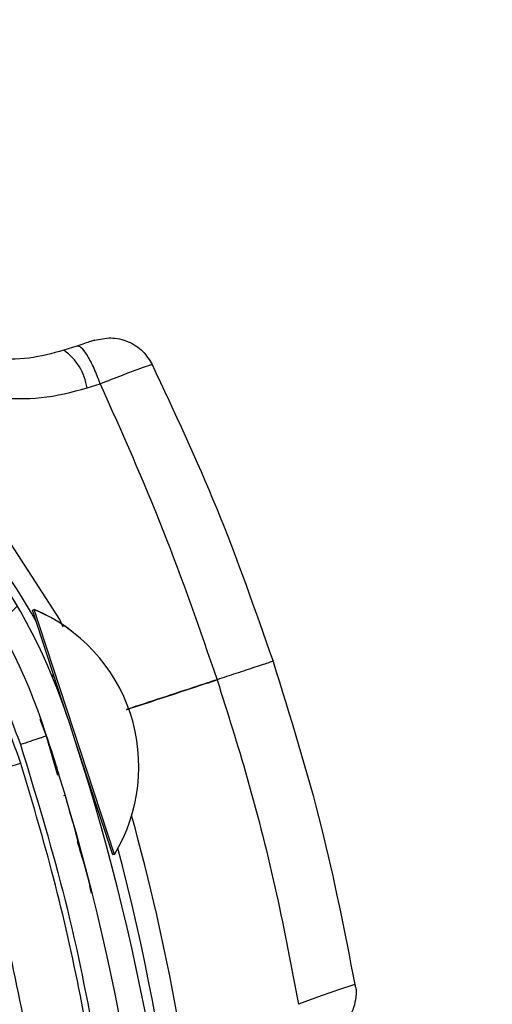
# Model space of a CAD drawing. Header units: inches. Extents: x 170 to 284, y 215 to 248.
# Tile 863 of 1056: x 236.0198 to 236.064, y 224.8855 to 224.9776. Entities that reach past the tile are written whole.
import ezdxf

# ---------------------------------------------------------------- set-up
doc = ezdxf.new("R2010")
doc.units = ezdxf.units.IN
doc.header["$LTSCALE"] = 0.25
doc.header["$MEASUREMENT"] = 0
doc.layers.add('RH TOP OF HOOD', color=7, linetype='Continuous')
pattern_1 = [(45, (225.4196035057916, 218.4993357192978), (-0.03026527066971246, 0.03026527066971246), [])]

msp = doc.modelspace()

# ---------------------------------------------------------------- hatches: boundary and pattern name
at = {"layer": 'RH TOP OF HOOD'}
h = msp.add_hatch(dxfattribs=at)
h.set_pattern_fill('ANSI31', color=256, scale=0.34241245, angle=2.8e-322, style=0)
h.set_pattern_definition([(45, (225.4529552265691, 218.4993357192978), (-0.03026527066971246, 0.03026527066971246), [])])
edge = h.paths.add_edge_path(flags=0)
edge.add_arc((235.7395956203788, 224.3915581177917), 0.021400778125, 89.9999999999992, 390.52248781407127, ccw=False)
edge.add_line((235.7395956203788, 224.4129588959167), (235.8123582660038, 224.4129588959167))
edge.add_arc((235.8123582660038, 224.8238538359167), 0.4108949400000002, 270, 450.0000000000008)
edge.add_line((235.8123582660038, 225.2347487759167), (235.3287006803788, 225.2347487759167))
edge.add_arc((235.3287006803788, 225.2390289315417), 0.004280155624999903, 180.0000000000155, 269.9999999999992, ccw=False)
edge.add_line((235.3244205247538, 225.2390289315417), (235.3244205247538, 225.2818304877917))
edge.add_arc((235.3287006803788, 225.2818304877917), 0.004280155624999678, 360, 540, ccw=False)
edge.add_line((235.3329808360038, 225.2818304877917), (235.3329808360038, 225.2390289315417))
edge.add_line((235.3329808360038, 225.2390289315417), (235.3297484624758, 225.2390289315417))
edge.add_line((235.3297484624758, 225.2390289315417), (235.3297484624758, 225.2818304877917))
edge.add_arc((235.3287006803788, 225.2818304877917), 0.001047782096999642, 360, 540.0000000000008)
edge.add_line((235.3276528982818, 225.2818304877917), (235.3276528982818, 225.2390289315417))
edge.add_arc((235.3287006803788, 225.2390289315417), 0.001047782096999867, 180, 270)
edge.add_line((235.3287006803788, 225.2379811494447), (235.8123582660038, 225.2379811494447))
edge.add_arc((235.8123582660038, 224.8238538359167), 0.4141273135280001, 269.9999999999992, 450, ccw=False)
edge.add_line((235.8123582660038, 224.4097265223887), (235.7395956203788, 224.4097265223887))
edge.add_arc((235.7395956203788, 224.3915581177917), 0.018168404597, 450.0000000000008, 750.5224878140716)
edge.add_arc((235.754343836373, 224.4002532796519), 0.001047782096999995, 390.5224878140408, 495.0000000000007)
edge.add_line((235.753602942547, 224.4009941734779), (235.7449077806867, 224.3922990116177))
edge.add_line((235.7449077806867, 224.3922990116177), (235.7426221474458, 224.3945846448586))
edge.add_line((235.7426221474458, 224.3945846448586), (235.751317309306, 224.4032798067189))
edge.add_arc((235.754343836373, 224.4002532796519), 0.004280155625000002, 390.522487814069, 495.0000000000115, ccw=False)
h = msp.add_hatch(dxfattribs=at)
h.set_pattern_fill('ANSI31', color=256, scale=0.34241245, style=0)
h.set_pattern_definition(pattern_1)
edge = h.paths.add_edge_path(flags=0)
edge.add_line((235.7790065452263, 225.2304686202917), (235.4365940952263, 225.2304686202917))
edge.add_line((235.4365940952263, 225.2304686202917), (235.4365940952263, 225.2347487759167))
edge.add_line((235.4365940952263, 225.2347487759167), (235.7790065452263, 225.2347487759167))
edge.add_arc((235.7790065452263, 224.8238538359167), 0.4108949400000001, 269.9999999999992, 450, ccw=False)
edge.add_line((235.7790065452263, 224.4129588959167), (235.7062438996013, 224.4129588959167))
edge.add_line((235.7062438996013, 224.4129588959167), (235.7062438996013, 224.4172390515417))
edge.add_line((235.7062438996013, 224.4172390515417), (235.7790065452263, 224.4172390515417))
edge.add_arc((235.7790065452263, 224.8238538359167), 0.406614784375, 270, 450.0000000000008)
h = msp.add_hatch(dxfattribs=at)
h.set_pattern_fill('ANSI31', color=256, scale=0.34241245, angle=2.8e-322, style=0)
h.set_pattern_definition(pattern_1)
edge = h.paths.add_edge_path(flags=0)
edge.add_arc((235.9673115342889, 224.9880571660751), 0.001712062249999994, 288.1322229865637, 310.3426432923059)
edge.add_line((235.9684198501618, 224.9867522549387), (235.9699825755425, 224.9849123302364))
edge.add_arc((235.9673115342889, 224.9880571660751), 0.004126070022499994, 288.1322229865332, 310.3426432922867, ccw=False)
edge.add_arc((235.9645409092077, 224.9965177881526), 0.01302879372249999, 239.6083903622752, 288.1322229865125, ccw=False)
edge.add_arc((235.9675956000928, 225.0008329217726), 0.01830194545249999, 198.1322229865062, 238.19359599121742, ccw=False)
edge.add_arc((235.9613802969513, 224.9987975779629), 0.01176186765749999, 130.2730806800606, 198.1322229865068, ccw=False)
edge.add_arc((235.9645728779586, 224.9964201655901), 0.01566536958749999, 433.3892910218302, 493.5630227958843, ccw=False)
edge.add_arc((235.9621196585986, 224.9870775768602), 0.02532140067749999, 410.98647118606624, 434.1131563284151, ccw=False)
edge.add_arc((235.9678823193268, 224.9956663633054), 0.01504902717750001, 370.2879413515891, 407.4468726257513, ccw=False)
edge.add_arc((235.9556543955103, 224.9930672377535), 0.02754708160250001, 291.4407261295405, 371.0647967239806, ccw=False)
edge.add_arc((235.9699774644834, 224.9597815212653), 0.008748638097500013, 479.0908419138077, 626.0736552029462)
edge.add_arc((235.9705089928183, 224.8943440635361), 0.05672062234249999, 377.70285871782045, 451.14212272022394, ccw=False)
edge.add_arc((235.8204128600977, 224.8439305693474), 0.2150521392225, 361.5582505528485, 378.3382766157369, ccw=False)
edge.add_arc((236.00653812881, 224.8500071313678), 0.02884824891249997, 303.2910664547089, 359.5459797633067, ccw=False)
edge.add_arc((236.0399792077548, 224.8035616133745), 0.0284373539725, 488.2528168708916, 541.8512905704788)
edge.add_arc((236.0264763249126, 224.8035355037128), 0.01494630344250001, 183.423663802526, 238.6794151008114)
edge.add_arc((236.0291656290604, 224.8063257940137), 0.0187470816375, 236.0900975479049, 269.5718389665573)
edge.add_arc((236.0285530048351, 224.8010448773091), 0.0134739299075, 272.0097804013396, 310.4058687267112)
edge.add_arc((236.03317810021, 224.795173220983), 0.006011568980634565, 313.1147555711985, 333.8497966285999)
edge.add_arc((236.0216122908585, 224.7990241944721), 0.01816498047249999, 339.0314830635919, 378.1322229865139)
edge.add_arc((236.0284784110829, 224.8012726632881), 0.01094007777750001, 378.1322229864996, 468.1322229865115)
edge.add_arc((236.0256545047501, 224.8098959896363), 0.001866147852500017, 468.1322229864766, 483.774469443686)
edge.add_line((236.0246170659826, 224.8114471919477), (236.0232750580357, 224.813453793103))
edge.add_arc((236.0256545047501, 224.8098959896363), 0.004280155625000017, 468.13222298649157, 483.7744694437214, ccw=False)
edge.add_arc((236.0284784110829, 224.8012726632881), 0.01335408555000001, 378.1322229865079, 468.13222298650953, ccw=False)
edge.add_arc((236.0216122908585, 224.7990241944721), 0.020578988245, 338.7435812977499, 378.13222298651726, ccw=False)
edge.add_arc((236.03317810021, 224.795173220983), 0.008425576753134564, 312.7098901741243, 334.631933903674, ccw=False)
edge.add_arc((236.0285530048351, 224.8010448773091), 0.01588793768, 271.82252524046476, 310.60280367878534, ccw=False)
edge.add_arc((236.0291656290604, 224.8063257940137), 0.02116108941, 236.2367537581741, 269.7093947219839, ccw=False)
edge.add_arc((236.0264763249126, 224.8035355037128), 0.01736031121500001, 183.3124711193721, 238.498076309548, ccw=False)
edge.add_arc((236.0399792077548, 224.8035616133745), 0.030851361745, 128.0503802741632, 181.9117605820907, ccw=False)
edge.add_arc((236.00653812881, 224.8500071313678), 0.02643424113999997, 303.0739325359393, 359.4558360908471)
edge.add_arc((235.8204128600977, 224.8439305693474), 0.21263813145, 361.5698914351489, 378.3419125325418)
edge.add_arc((235.9705089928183, 224.8943440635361), 0.05430661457, 377.6888496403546, 451.2467578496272)
edge.add_arc((235.9699774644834, 224.9597815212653), 0.01116264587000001, 118.193261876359, 266.66131017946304, ccw=False)
edge.add_arc((235.9556543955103, 224.9930672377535), 0.02513307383, 291.1036231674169, 371.1028807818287)
edge.add_arc((235.9678823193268, 224.9956663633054), 0.01263501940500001, 370.2152702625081, 407.1149197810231)
edge.add_arc((235.9621196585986, 224.9870775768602), 0.022907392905, 411.1765293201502, 434.1519381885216)
edge.add_arc((235.9645728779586, 224.9964201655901), 0.01325136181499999, 433.3244634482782, 493.8674727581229)
edge.add_arc((235.9613802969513, 224.9987975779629), 0.009347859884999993, 489.8547471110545, 558.132222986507)
edge.add_arc((235.9675956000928, 225.0008329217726), 0.01588793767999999, 198.1322229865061, 238.0844018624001)
edge.add_arc((235.9645409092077, 224.9965177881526), 0.01061478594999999, 239.7667243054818, 288.1322229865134)

# ---------------------------------------------------------------- linework, layer by layer
for p, q in [((236.0251827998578, 224.9470502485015), (236.0239646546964, 224.9466513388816)), ((236.0261328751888, 224.9431281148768), (236.0273604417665, 224.9435227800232)), ((236.0210263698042, 224.9223407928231), (236.0211890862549, 224.9223940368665)), ((236.0215288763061, 224.9208051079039), (236.0210263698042, 224.9223407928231)), ((236.0211890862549, 224.9223940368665), (236.0211905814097, 224.9223945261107)), ((236.0216915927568, 224.9208583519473), (236.0211890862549, 224.9223940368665)), ((236.0243140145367, 224.912293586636), (236.0215288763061, 224.9208051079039)), ((236.0286858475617, 224.8994835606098), (236.0216915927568, 224.9208583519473)), ((236.0223425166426, 224.9105593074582), (236.0217347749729, 224.9120894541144)), ((236.0222262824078, 224.9108977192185), (236.022310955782, 224.9106365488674)), ((236.0233846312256, 224.9068739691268), (236.0223425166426, 224.9105593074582)), ((236.028523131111, 224.8994303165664), (236.0250553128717, 224.9100281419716)), ((236.0240837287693, 224.9050300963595), (236.0239210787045, 224.9049768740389)), ((236.0253685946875, 224.9004351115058), (236.0253691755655, 224.9004329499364)), ((236.0286858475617, 224.8994835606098), (236.028523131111, 224.8994303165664)), ((236.0286873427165, 224.899484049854), (236.0286858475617, 224.8994835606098))]:
    msp.add_line(p, q, dxfattribs=at)
at = {"layer": 'RH TOP OF HOOD', "flags": 128}
for points in [[(236.0239088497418, 224.9207289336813), (236.0235920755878, 224.9214616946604), (236.0179677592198, 224.9300949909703), (236.0111752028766, 224.9374295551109), (236.0030101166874, 224.9436912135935), (236.0030100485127, 224.9436912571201), (236.0030100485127, 224.9436912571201)], [(236.0511602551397, 224.8873069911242), (236.05087714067, 224.8872139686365), (236.0498142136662, 224.8868665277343), (236.0480225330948, 224.8862500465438), (236.0458839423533, 224.8854558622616), (236.0458838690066, 224.8854558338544), (236.0458838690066, 224.8854558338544)]]:
    msp.add_lwpolyline(points, dxfattribs=at)
at = {"layer": 'RH TOP OF HOOD'}
for centre, radius, start, end in [((235.7790065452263, 224.8238538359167), 0.4141273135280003, 269.9999999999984, 90), ((235.7790065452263, 224.8238538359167), 0.4108949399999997, 269.9999999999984, 90), ((235.7790065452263, 224.8238538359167), 0.406614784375, 269.9999999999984, 90), ((235.9705089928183, 224.8943440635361), 0.05672062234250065, 17.70285871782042, 91.14212272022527), ((235.9705089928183, 224.8943440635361), 0.05430661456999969, 17.6888496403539, 91.2467578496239), ((236.0209067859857, 224.9423407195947), 0.00528507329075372, 8.568095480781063, 54.64885861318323), ((235.9707754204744, 224.8932028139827), 0.05786770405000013, 29.0258852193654, 57.44357690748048), ((236.0150347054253, 224.9076984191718), 0.01593228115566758, 328.9616997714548, 67.27654169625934), ((236.0150362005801, 224.9076989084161), 0.01593228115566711, 328.9616997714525, 67.2765416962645), ((236.0224198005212, 224.9163207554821), 0.0005478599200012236, 332.6973279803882, 18.11912073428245), ((235.8204128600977, 224.8439305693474), 0.2150521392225, 1.558250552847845, 18.3382766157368), ((235.8204128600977, 224.8439305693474), 0.2126381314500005, 1.569891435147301, 18.34191253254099), ((236.0260883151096, 224.9051095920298), 0.0005478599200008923, 18.11912073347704, 47.41429611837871), ((235.8200157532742, 224.8452562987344), 0.2180957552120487, 5.31144618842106, 15.38515762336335), ((235.8200157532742, 224.8452562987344), 0.2160622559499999, 359.2252016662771, 14.69152912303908)]:
    msp.add_arc(centre, radius, start, end, dxfattribs=at)
for points, knots in [([(236.0268198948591, 224.9475863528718), (236.0268209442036, 224.9475866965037), (236.026903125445, 224.9476136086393), (236.0268076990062, 224.9475823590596), (236.0265017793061, 224.9474821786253), (236.0259256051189, 224.9472934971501), (236.0254294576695, 224.9471310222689), (236.025182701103, 224.947050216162)], [0, 0, 0, 0, 0.003230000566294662, 0.2529631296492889, 0.5032304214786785, 0.7529340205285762, 1, 1, 1, 1]), ([(236.0268202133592, 224.947586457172), (236.0273274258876, 224.9476973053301), (236.0283765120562, 224.9479265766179), (236.0299938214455, 224.9475405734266), (236.0313955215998, 224.946656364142), (236.0319568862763, 224.9457507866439), (236.0322285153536, 224.9453126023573)], [0, 0, 0, 0, 0.2415860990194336, 0.4996813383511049, 0.75790942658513, 0.9999999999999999, 0.9999999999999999, 0.9999999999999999, 0.9999999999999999]), ([(236.0239646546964, 224.9466513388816), (236.0228923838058, 224.9463567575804), (236.0207052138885, 224.9457558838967), (236.0184035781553, 224.9458241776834), (236.0172303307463, 224.9458589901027)], [0, 0, 0, 0, 0.4902549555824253, 1, 1, 1, 1]), ([(236.0273559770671, 224.9435201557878), (236.0271720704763, 224.9440083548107), (236.0267909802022, 224.9450199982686), (236.0261553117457, 224.9462263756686), (236.0255720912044, 224.9469998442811), (236.0253094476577, 224.9470338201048), (236.025182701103, 224.947050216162)], [0, 0, 0, 0, 0.241290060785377, 0.4999999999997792, 0.7587099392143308, 1, 1, 1, 1]), ([(236.0273559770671, 224.9435201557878), (236.0280769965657, 224.9438044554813), (236.0295281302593, 224.9443766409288), (236.0311669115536, 224.9449895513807), (236.032124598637, 224.9453219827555), (236.0321300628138, 224.9452871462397), (236.0321321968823, 224.9452735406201)], [0, 0, 0, 0, 0.2719162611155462, 0.5472623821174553, 0.8231804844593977, 1, 1, 1, 1]), ([(236.0322068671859, 224.9453071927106), (236.0342857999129, 224.940875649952), (236.0385329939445, 224.931822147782), (236.0418277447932, 224.922374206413), (236.0435097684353, 224.9175508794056)], [0, 0, 0, 0, 0.4894838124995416, 1, 1, 1, 1]), ([(236.0175955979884, 224.9421878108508), (236.0190195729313, 224.9421301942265), (236.0219262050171, 224.942012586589), (236.0247119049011, 224.9427513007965), (236.0261328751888, 224.9431281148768)], [0, 0, 0, 0, 0.4899054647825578, 1, 1, 1, 1]), ([(236.0273558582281, 224.9435204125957), (236.0293763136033, 224.9389836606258), (236.0334134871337, 224.9299185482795), (236.0366592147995, 224.9205208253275), (236.038280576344, 224.9158263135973)], [0, 0, 0, 0, 0.5004628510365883, 1, 1, 1, 1]), ([(235.9874666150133, 224.9423206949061), (235.9893208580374, 224.9416215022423), (235.9930323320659, 224.9402219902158), (235.9982495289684, 224.9373293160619), (236.0031322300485, 224.9339027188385), (236.0075824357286, 224.9299155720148), (236.0115583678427, 224.9254561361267), (236.0149745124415, 224.920560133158), (236.0178494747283, 224.9153326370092), (236.019220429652, 224.9116100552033), (236.0199037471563, 224.9097546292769)], [0, 0, 0, 0, 0.1247413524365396, 0.2496837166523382, 0.3746881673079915, 0.4999855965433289, 0.6253465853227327, 0.7503062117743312, 0.8755465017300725, 1, 1, 1, 1]), ([(236.0199399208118, 224.9080013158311), (236.0189160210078, 224.9108620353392), (236.0168342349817, 224.9166784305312), (236.0119238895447, 224.9243165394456), (236.0059475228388, 224.930952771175), (235.9997041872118, 224.9358321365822), (235.9934581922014, 224.9394528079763), (235.9894683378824, 224.9409878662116), (235.9874578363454, 224.9417613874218)], [0, 0, 0, 0, 0.1870908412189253, 0.3803918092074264, 0.5558755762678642, 0.7364481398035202, 0.8671952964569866, 1, 1, 1, 1]), ([(236.0434706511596, 224.9175379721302), (236.043475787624, 224.9175397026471), (236.0434899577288, 224.9175444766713), (236.0430762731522, 224.9174081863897), (236.0419985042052, 224.9170528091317), (236.0402031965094, 224.9164606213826), (236.0388789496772, 224.9160237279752), (236.038280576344, 224.9158263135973)], [0, 0, 0, 0, 0.09013511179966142, 0.2486582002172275, 0.5414135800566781, 0.792783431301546, 1, 1, 1, 1]), ([(236.0435128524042, 224.9175415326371), (236.0451085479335, 224.9124043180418), (236.0481968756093, 224.9024616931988), (236.0501904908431, 224.8922438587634), (236.0511540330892, 224.8873054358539)], [0, 0, 0, 0, 0.5166859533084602, 1, 1, 1, 1]), ([(236.0382805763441, 224.9158263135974), (236.0376747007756, 224.9156266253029), (236.0348494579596, 224.9146954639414), (236.0320247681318, 224.9137644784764), (236.0298058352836, 224.9130331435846)], [0, 0, 0, 0, 0.2144507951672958, 0.9999999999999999, 0.9999999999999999, 0.9999999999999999, 0.9999999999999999]), ([(236.0298094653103, 224.9130239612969), (236.0319094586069, 224.9137161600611), (236.0347339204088, 224.91464715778), (236.0375589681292, 224.9155783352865), (236.0382835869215, 224.9158171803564)], [0, 0, 0, 0, 0.7435021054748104, 1, 1, 1, 1]), ([(236.038283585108, 224.9158171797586), (236.0392510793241, 224.9127538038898), (236.0413419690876, 224.9061334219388), (236.0438973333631, 224.8959998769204), (236.0452355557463, 224.8888948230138), (236.0458833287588, 224.8854555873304)], [0, 0, 0, 0, 0.3076441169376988, 0.6648617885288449, 1, 1, 1, 1]), ([(236.0223425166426, 224.9105593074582), (236.0223099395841, 224.910548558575), (236.0222598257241, 224.9105320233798), (236.021955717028, 224.9104316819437), (236.0216409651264, 224.910327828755), (236.0212502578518, 224.9101989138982), (236.0206824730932, 224.9100115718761), (236.0202105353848, 224.9098558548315), (236.0199037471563, 224.9097546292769)], [0, 0, 0, 0, 0.2394568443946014, 0.3683606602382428, 0.4999999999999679, 0.6316393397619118, 0.7605431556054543, 0.9999999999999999, 0.9999999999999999, 0.9999999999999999, 0.9999999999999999]), ([(236.0199037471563, 224.9097546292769), (236.0212898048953, 224.9052046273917), (236.0240691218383, 224.8960809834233), (236.0269925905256, 224.8819817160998), (236.0291111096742, 224.8676181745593), (236.0296643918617, 224.8579041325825), (236.0299417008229, 224.8530353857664)], [0, 0, 0, 0, 0.2468628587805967, 0.4950083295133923, 0.7468945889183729, 1, 1, 1, 1]), ([(236.0223870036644, 224.9104019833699), (236.0226611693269, 224.9095719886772), (236.0230638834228, 224.908352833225), (236.0233939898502, 224.9072563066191), (236.0234993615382, 224.9069062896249)], [0, 0, 0, 0, 0.6807948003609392, 1, 1, 1, 1]), ([(236.0199399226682, 224.9080013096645), (236.0192481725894, 224.9077867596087), (236.0178646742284, 224.9073576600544), (236.0161062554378, 224.906811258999), (236.0148516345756, 224.9064172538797), (236.014651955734, 224.9063459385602), (236.0145521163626, 224.9063102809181)], [0, 0, 0, 0, 0.2500007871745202, 0.500000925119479, 0.7500005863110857, 1, 1, 1, 1]), ([(236.0293973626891, 224.8533709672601), (236.0291933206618, 224.8571240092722), (236.0287846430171, 224.864641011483), (236.0274062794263, 224.8758494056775), (236.0254572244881, 224.8869780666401), (236.0230042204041, 224.8977166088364), (236.0209336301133, 224.9046650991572), (236.0199395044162, 224.9080011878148)], [0, 0, 0, 0, 0.2027568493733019, 0.4061035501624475, 0.608860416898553, 0.8122072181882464, 0.9999999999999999, 0.9999999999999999, 0.9999999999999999, 0.9999999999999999]), ([(236.0145520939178, 224.9063102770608), (236.0145521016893, 224.9063102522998), (236.01556624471, 224.9030790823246), (236.0175092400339, 224.8963004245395), (236.0199261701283, 224.8858609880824), (236.0218145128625, 224.8750349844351), (236.0231583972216, 224.8641240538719), (236.0235561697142, 224.8568095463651), (236.0237550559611, 224.8531522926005)], [0, 0, 0, 0, 1.439079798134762e-06, 0.187792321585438, 0.390843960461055, 0.593895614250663, 0.7969478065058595, 1, 1, 1, 1]), ([(236.0253685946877, 224.900435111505), (236.0253434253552, 224.9005290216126), (236.0253180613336, 224.9006236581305), (236.0251202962, 224.9013494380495), (236.0248314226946, 224.9024132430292), (236.0243249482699, 224.9041557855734), (236.0240719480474, 224.9050262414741)], [0, 0, 0, 0, 0.3307707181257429, 0.3333292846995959, 0.6669765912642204, 1, 1, 1, 1]), ([(236.0251951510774, 224.9006801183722), (236.0255999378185, 224.899426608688), (236.0261140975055, 224.8978344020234), (236.026434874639, 224.8961945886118), (236.0265031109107, 224.8958457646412)], [0, 0, 0, 0, 0.7872782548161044, 1, 1, 1, 1]), ([(236.0511538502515, 224.8873053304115), (236.0511833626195, 224.8872030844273), (236.0513160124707, 224.8867435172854), (236.0512461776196, 224.88592068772), (236.0510138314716, 224.8849662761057), (236.0506269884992, 224.8841929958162), (236.0501870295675, 224.8836011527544), (236.0497561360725, 224.8831752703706), (236.049389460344, 224.8828916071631), (236.0491279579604, 224.8827232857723), (236.0489801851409, 224.8826390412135), (236.0489218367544, 224.8826073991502), (236.0489087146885, 224.8826003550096), (236.0489011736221, 224.8825963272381), (236.0488986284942, 224.8825949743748), (236.0488973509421, 224.8825942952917)], [0, 0, 0, 0, 0.05652103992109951, 0.2540462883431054, 0.4273552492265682, 0.5794983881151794, 0.7104459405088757, 0.8185506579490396, 0.9012506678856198, 0.9564155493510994, 0.985042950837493, 0.9903528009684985, 0.993469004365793, 0.9967217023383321, 1, 1, 1, 1])]:
    msp.add_open_spline(points, degree=3, knots=knots, dxfattribs=at)

doc.saveas('drawing.dxf')
